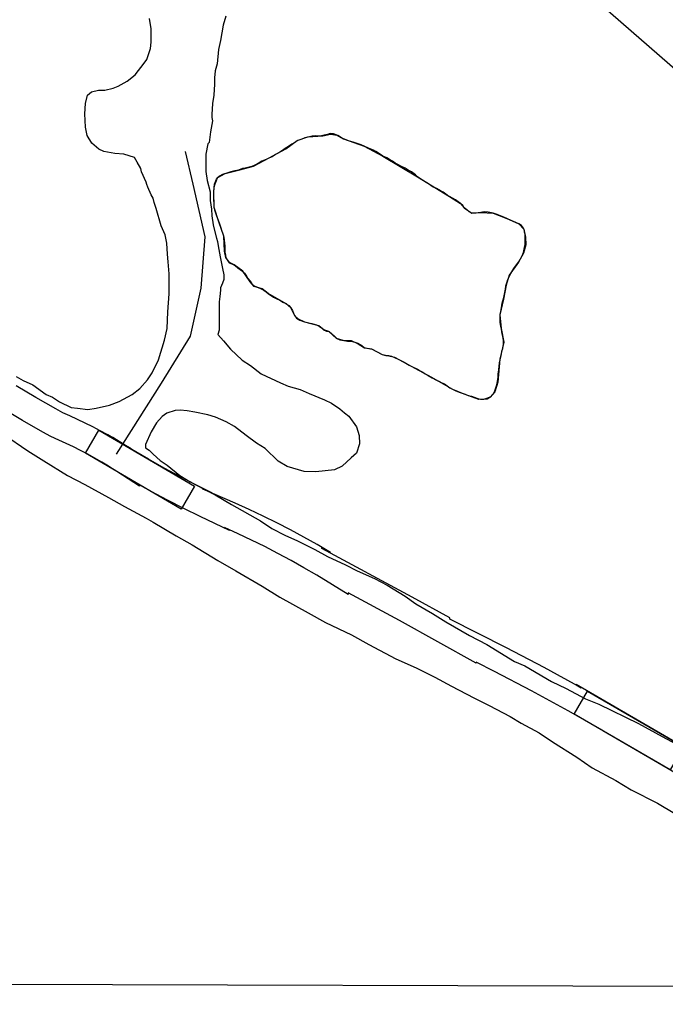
# Model space of a CAD drawing. Extents: x 3172231 to 3210228, y 940198 to 965780.
# Drawn here: x 3200194 to 3200922, y 945652 to 946759 of the extents above; entities that cross this region are included whole.
import ezdxf

# ---------------------------------------------------------------- set-up
doc = ezdxf.new("R2010")
doc.units = 0
for name, color, linetype in [('V-GRID-FRAM', 7, 'Continuous'), ('V-ROAD-CNTR', 7, 'Continuous'), ('V-SITE-VEGE', 7, 'Continuous'), ('V-TOPO-SHOR', 7, 'Continuous'), ('V-WETL-SWMP', 7, 'Continuous')]:
    doc.layers.add(name, color=color, linetype=linetype)

msp = doc.modelspace()

# ---------------------------------------------------------------- linework, layer by layer
at = {"layer": 'V-GRID-FRAM'}
msp.add_lwpolyline([(3176539.592, 963919.479), (3207827.662, 963842.116), (3207790.623, 945652.442), (3176486.679, 945729.845), (3176539.592, 963919.479)], dxfattribs=at)
at = {"layer": 'V-ROAD-CNTR'}
for points in [[(3200302.804, 946269.139), (3200353.474, 946349.425), (3200386.112, 946402.382), (3200398.222, 946456.246), (3200402.643, 946514.405), (3200389.102, 946573.465), (3200380.638, 946610.27)], [(3200964.749, 945926.057), (3200821.044, 946009.506), (3200821.044, 946009.136), (3200826.615, 946005.993), (3200784.843, 946028.894), (3200742.645, 946051.08), (3200678.435, 946083.427), (3200678.435, 946084.586), (3200636.295, 946108.032), (3200534.109, 946162.973), (3200534.109, 946164.523), (3200543.927, 946158.567), (3200529.046, 946167.266), (3200514.007, 946175.706), (3200498.825, 946183.885), (3200483.499, 946191.798), (3200468.04, 946199.441), (3200452.45, 946206.812), (3200436.732, 946213.912), (3200400.079, 946229.703), (3200400.079, 946230.691), (3200410.267, 946225.827), (3200392.133, 946234.796), (3200374.179, 946244.063), (3200356.386, 946253.642), (3200338.761, 946263.524), (3200298.638, 946286.941), (3200298.638, 946288.289), (3200319.172, 946275.093), (3200311.13, 946280.124), (3200309.338, 946281.217), (3200301.168, 946286.092), (3200292.864, 946290.853), (3200284.478, 946295.468), (3200276.012, 946299.937), (3200267.468, 946304.256), (3200258.854, 946308.424), (3200250.169, 946312.444), (3200242.155, 946315.981), (3200234.427, 946320.271), (3200211.947, 946333.103), (3200189.73, 946346.301)], [(3200949.813, 945900.039), (3200851.044, 945957.394), (3200851.044, 945957.764), (3200812.033, 945979.775), (3200770.651, 946002.462), (3200728.915, 946024.406), (3200708.435, 946034.723), (3200708.435, 946033.564), (3200621.899, 946081.712), (3200564.109, 946112.783), (3200564.109, 946111.233), (3200528.575, 946132.791), (3200514.134, 946141.234), (3200499.551, 946149.418), (3200484.827, 946157.349), (3200469.969, 946165.022), (3200454.98, 946172.431), (3200439.862, 946179.58), (3200424.622, 946186.464), (3200430.079, 946184.113), (3200430.079, 946183.125), (3200397.155, 946198.843), (3200378.601, 946208.02), (3200360.187, 946217.525), (3200341.938, 946227.348), (3200323.863, 946237.484), (3200328.638, 946234.697), (3200328.638, 946233.349), (3200303.106, 946249.757), (3200295.362, 946254.602), (3200293.84, 946255.531), (3200286.02, 946260.196), (3200278.17, 946264.697), (3200270.242, 946269.06), (3200262.242, 946273.283), (3200254.168, 946277.364), (3200246.02, 946281.306), (3200237.809, 946285.106), (3200228.789, 946289.089), (3200219.711, 946294.129), (3200196.849, 946307.177), (3200174.182, 946320.643)]]:
    msp.add_lwpolyline(points, dxfattribs=at)
for points in [[(3200375.564, 946207.31), (3200267.605, 946270.317), (3200282.727, 946296.227), (3200390.686, 946233.22)], [(3200926.868, 945913.363), (3200818.772, 945976.134), (3200833.837, 946002.077), (3200941.933, 945939.306)]]:
    msp.add_lwpolyline(points, close=True, dxfattribs=at)
at = {"layer": 'V-SITE-VEGE'}
for p, q in [((3200342.017, 946748.845), (3200339.905, 946760.431)), ((3200426.001, 946762.884), (3200423.054, 946752.771)), ((3200341.937, 946733.655), (3200342.017, 946748.845)), ((3200423.054, 946752.771), (3200420.072, 946735.427)), ((3200420.072, 946735.427), (3200417.852, 946725.31)), ((3200336.774, 946714.15), (3200341.177, 946726.426)), ((3200341.177, 946726.426), (3200341.937, 946733.655)), ((3200417.852, 946725.31), (3200416.325, 946709.403)), ((3200333.86, 946709.825), (3200336.774, 946714.15)), ((3200323.669, 946696.855), (3200333.86, 946709.825)), ((3200414.115, 946701.457), (3200413.349, 946693.504)), ((3200416.325, 946709.403), (3200414.115, 946701.457)), ((3200314.949, 946689.666), (3200323.669, 946696.855)), ((3200413.349, 946693.504), (3200413.312, 946686.271)), ((3200274.378, 946677.575), (3200282.344, 946679.705)), ((3200282.344, 946679.705), (3200289.58, 946679.668)), ((3200289.58, 946679.668), (3200298.995, 946681.79)), ((3200298.995, 946681.79), (3200304.793, 946683.928)), ((3200304.793, 946683.928), (3200314.949, 946689.666)), ((3200413.312, 946686.271), (3200412.526, 946673.977)), ((3200267.8, 946664.589), (3200270.017, 946673.981)), ((3200270.017, 946673.981), (3200274.378, 946677.575)), ((3200412.526, 946673.977), (3200411.03, 946664.58)), ((3200267.017, 946653.017), (3200267.8, 946664.589)), ((3200411.03, 946664.58), (3200410.244, 946652.286)), ((3200267.666, 946637.823), (3200267.017, 946653.017)), ((3200410.244, 946652.286), (3200410.228, 946648.67)), ((3200410.228, 946648.67), (3200410.93, 946645.049)), ((3200269.786, 946628.409), (3200267.666, 946637.823)), ((3200410.93, 946645.049), (3200408.7, 946632.763)), ((3200274.806, 946619.703), (3200269.786, 946628.409)), ((3200408.7, 946632.763), (3200407.188, 946620.473)), ((3200282.729, 946613.151), (3200274.806, 946619.703)), ((3200288.501, 946610.229), (3200282.729, 946613.151)), ((3200405.732, 946619.035), (3200403.506, 946607.472)), ((3200407.188, 946620.473), (3200405.732, 946619.035)), ((3200300.787, 946607.994), (3200288.501, 946610.229)), ((3200310.912, 946607.22), (3200300.787, 946607.994)), ((3200323.19, 946603.54), (3200310.912, 946607.22)), ((3200326.057, 946598.465), (3200323.19, 946603.54)), ((3200403.506, 946607.472), (3200403.406, 946587.94)), ((3200330.362, 946591.207), (3200326.057, 946598.465)), ((3200331.066, 946587.586), (3200330.362, 946591.207)), ((3200336.07, 946575.986), (3200331.066, 946587.586)), ((3200403.406, 946587.94), (3200404.8, 946577.805)), ((3200336.778, 946573.088), (3200336.07, 946575.986)), ((3200338.212, 946570.188), (3200336.778, 946573.088)), ((3200341.784, 946561.488), (3200338.212, 946570.188)), ((3200404.8, 946577.805), (3200408.352, 946564.765)), ((3200343.936, 946557.861), (3200341.784, 946561.488)), ((3200345.355, 946552.79), (3200343.936, 946557.861)), ((3200408.352, 946564.765), (3200408.305, 946555.363)), ((3200347.493, 946546.27), (3200345.355, 946552.79)), ((3200408.305, 946555.363), (3200409.701, 946545.227)), ((3200353.181, 946526.707), (3200347.493, 946546.27)), ((3200409.701, 946545.227), (3200410.387, 946537.992)), ((3200410.387, 946537.992), (3200411.78, 946527.856)), ((3200357.467, 946516.559), (3200353.181, 946526.707)), ((3200411.78, 946527.856), (3200412.485, 946524.235)), ((3200412.485, 946524.235), (3200415.319, 946512.648)), ((3200359.591, 946507.145), (3200357.467, 946516.559)), ((3200360.25, 946494.842), (3200359.591, 946507.145)), ((3200415.319, 946512.648), (3200416.749, 946509.023)), ((3200416.749, 946509.023), (3200417.445, 946503.956)), ((3200417.445, 946503.956), (3200419.552, 946491.647)), ((3200360.93, 946486.161), (3200360.25, 946494.842)), ((3200419.552, 946491.647), (3200422.381, 946478.612)), ((3200362.307, 946472.408), (3200360.93, 946486.161)), ((3200362.192, 946449.983), (3200362.307, 946472.408)), ((3200422.381, 946478.612), (3200423.79, 946471.37)), ((3200423.79, 946471.37), (3200423.765, 946466.307)), ((3200422.294, 946461.976), (3200420.099, 946456.921)), ((3200423.765, 946466.307), (3200422.294, 946461.976)), ((3200360.641, 946429.736), (3200362.192, 946449.983)), ((3200419.325, 946446.798), (3200418.571, 946441.015)), ((3200420.085, 946454.028), (3200419.325, 946446.798)), ((3200420.099, 946456.921), (3200420.085, 946454.028)), ((3200418.571, 946441.015), (3200418.409, 946409.187)), ((3200359.822, 946410.932), (3200360.641, 946429.736)), ((3200356.863, 946397.927), (3200359.822, 946410.932)), ((3200418.409, 946409.187), (3200416.937, 946404.13)), ((3200416.937, 946404.13), (3200423.409, 946396.864)), ((3200350.24, 946375.536), (3200356.863, 946397.927)), ((3200423.409, 946396.864), (3200431.318, 946387.418)), ((3200431.318, 946387.418), (3200444.276, 946375.055)), ((3200342.93, 946361.106), (3200350.24, 946375.536)), ((3200444.276, 946375.055), (3200453.651, 946369.22)), ((3200337.827, 946353.174), (3200342.93, 946361.106)), ((3200453.651, 946369.22), (3200465.901, 946359.754)), ((3200465.901, 946359.754), (3200487.55, 946349.516)), ((3200189.552, 946356.823), (3200197.486, 946352.443)), ((3200197.486, 946352.443), (3200208.309, 946347.325)), ((3200208.309, 946347.325), (3200223.446, 946336.397)), ((3200329.094, 946343.09), (3200337.827, 946353.174)), ((3200487.55, 946349.516), (3200496.211, 946345.852)), ((3200223.446, 946336.397), (3200230.665, 946333.466)), ((3200305.874, 946328.741), (3200320.382, 946336.624)), ((3200320.382, 946336.624), (3200329.094, 946343.09)), ((3200496.211, 946345.852), (3200509.937, 946342.168)), ((3200509.937, 946342.168), (3200520.041, 946337.777)), ((3200520.041, 946337.777), (3200537.365, 946330.453)), ((3200230.665, 946333.466), (3200238.595, 946328.36)), ((3200238.595, 946328.36), (3200251.583, 946321.784)), ((3200294.999, 946324.457), (3200305.874, 946328.741)), ((3200537.365, 946330.453), (3200545.304, 946326.796)), ((3200545.304, 946326.796), (3200554.675, 946320.236)), ((3200251.583, 946321.784), (3200258.813, 946321.024)), ((3200258.813, 946321.024), (3200270.38, 946319.517)), ((3200270.38, 946319.517), (3200279.791, 946320.918)), ((3200279.791, 946320.918), (3200294.999, 946324.457)), ((3200359.337, 946315.448), (3200354.254, 946311.855)), ((3200368.754, 946318.292), (3200359.337, 946315.448)), ((3200374.545, 946318.987), (3200368.754, 946318.292)), ((3200382.498, 946318.223), (3200374.545, 946318.987)), ((3200391.171, 946316.732), (3200382.498, 946318.223)), ((3200405.624, 946313.764), (3200391.171, 946316.732)), ((3200554.675, 946320.236), (3200559.715, 946315.872)), ((3200559.715, 946315.872), (3200564.762, 946312.228)), ((3200347.706, 946304.657), (3200341.867, 946294.558)), ((3200354.254, 946311.855), (3200347.706, 946304.657)), ((3200414.291, 946310.827), (3200405.624, 946313.764)), ((3200426.56, 946305.699), (3200414.291, 946310.827)), ((3200435.938, 946300.589), (3200426.56, 946305.699)), ((3200564.762, 946312.228), (3200573.38, 946299.887)), ((3200175.474, 946291.787), (3200202.864, 946272.843)), ((3200341.867, 946294.558), (3200335.283, 946280.124)), ((3200448.908, 946290.394), (3200435.938, 946300.589)), ((3200573.38, 946299.887), (3200576.224, 946290.468)), ((3200460.438, 946281.656), (3200448.908, 946290.394)), ((3200470.533, 946275.817), (3200460.438, 946281.656)), ((3200576.9, 946281.062), (3200573.228, 946270.23)), ((3200576.224, 946290.468), (3200576.9, 946281.062)), ((3200202.864, 946272.843), (3200220.894, 946261.901)), ((3200335.283, 946280.124), (3200335.265, 946276.507)), ((3200335.265, 946276.507), (3200339.59, 946273.593)), ((3200339.59, 946273.593), (3200343.909, 946269.228)), ((3200484.928, 946261.276), (3200470.533, 946275.817)), ((3200573.228, 946270.23), (3200567.416, 946265.196)), ((3200220.894, 946261.901), (3200247.576, 946245.125)), ((3200343.909, 946269.228), (3200351.829, 946261.956)), ((3200351.829, 946261.956), (3200359.761, 946256.85)), ((3200495.025, 946255.439), (3200484.928, 946261.276)), ((3200567.416, 946265.196), (3200557.239, 946255.843)), ((3200359.761, 946256.85), (3200374.169, 946245.203)), ((3200514.528, 946249.549), (3200495.025, 946255.439)), ((3200527.549, 946249.484), (3200514.528, 946249.549)), ((3200548.537, 946251.548), (3200527.549, 946249.484)), ((3200557.239, 946255.843), (3200548.537, 946251.548)), ((3200247.576, 946245.125), (3200267.054, 946234.9)), ((3200374.169, 946245.203), (3200385.705, 946237.91)), ((3200385.705, 946237.91), (3200401.579, 946229.872)), ((3200267.054, 946234.9), (3200293.746, 946220.296)), ((3200401.579, 946229.872), (3200413.842, 946223.3)), ((3200293.746, 946220.296), (3200311.778, 946210.076)), ((3200413.842, 946223.3), (3200432.596, 946212.351)), ((3200311.778, 946210.076), (3200336.305, 946196.928)), ((3200432.596, 946212.351), (3200465.055, 946194.102)), ((3200336.305, 946196.928), (3200344.241, 946192.547)), ((3200344.241, 946192.547), (3200370.206, 946177.224)), ((3200465.055, 946194.102), (3200478.031, 946185.355)), ((3200478.031, 946185.355), (3200492.461, 946178.047)), ((3200370.206, 946177.224), (3200388.236, 946167.005)), ((3200492.461, 946178.047), (3200506.895, 946171.461)), ((3200506.895, 946171.461), (3200526.38, 946161.96)), ((3200388.236, 946167.005), (3200417.082, 946149.496)), ((3200526.38, 946161.96), (3200540.804, 946153.93)), ((3200417.082, 946149.496), (3200437.28, 946137.821)), ((3200540.804, 946153.93), (3200561.012, 946144.421)), ((3200437.28, 946137.821), (3200466.849, 946120.306)), ((3200561.012, 946144.421), (3200573.998, 946137.845)), ((3200573.998, 946137.845), (3200593.487, 946129.065)), ((3200593.487, 946129.065), (3200607.919, 946121.758)), ((3200466.849, 946120.306), (3200487.04, 946107.907)), ((3200607.919, 946121.758), (3200628.108, 946109.357)), ((3200487.04, 946107.907), (3200518.78, 946090.383)), ((3200628.108, 946109.357), (3200640.363, 946100.615)), ((3200640.363, 946100.615), (3200659.113, 946089.668)), ((3200518.78, 946090.383), (3200538.254, 946079.432)), ((3200659.113, 946089.668), (3200674.256, 946080.186)), ((3200538.254, 946079.432), (3200567.844, 946065.538)), ((3200674.256, 946080.186), (3200700.943, 946064.858)), ((3200567.844, 946065.538), (3200587.318, 946054.588)), ((3200700.943, 946064.858), (3200720.422, 946054.633)), ((3200587.318, 946054.588), (3200617.618, 946038.517)), ((3200720.422, 946054.633), (3200751.431, 946035.664)), ((3200617.618, 946038.517), (3200640.716, 946028.273)), ((3200640.716, 946028.273), (3200661.64, 946018.039)), ((3200751.431, 946035.664), (3200762.979, 946030.542)), ((3200762.979, 946030.542), (3200793.271, 946013.028)), ((3200661.64, 946018.039), (3200680.398, 946007.816)), ((3200680.398, 946007.816), (3200705.65, 945994.665)), ((3200793.271, 946013.028), (3200809.868, 946004.985)), ((3200809.868, 946004.985), (3200831.514, 945993.299)), ((3200705.65, 945994.665), (3200722.963, 945985.898)), ((3200831.514, 945993.299), (3200846.673, 945987.436)), ((3200722.963, 945985.898), (3200746.773, 945973.479)), ((3200846.673, 945987.436), (3200891.411, 945965.506)), ((3200746.773, 945973.479), (3200759.035, 945966.182)), ((3200759.035, 945966.182), (3200779.232, 945955.227)), ((3200891.411, 945965.506), (3200918.101, 945950.902)), ((3200779.232, 945955.227), (3200794.371, 945945.024)), ((3200918.101, 945950.902), (3200933.252, 945942.867)), ((3200794.371, 945945.024), (3200821.771, 945927.522)), ((3200821.771, 945927.522), (3200839.073, 945915.858)), ((3200839.073, 945915.858), (3200865.764, 945901.254)), ((3200865.764, 945901.254), (3200883.074, 945891.039)), ((3200883.074, 945891.039), (3200912.655, 945875.697)), ((3200912.655, 945875.697), (3200932.126, 945864.023)), ((3201333.706, 945668.408), (3199939.945, 945671.854))]:
    msp.add_line(p, q, dxfattribs=at)
msp.add_lwpolyline([(3200416.886, 946581.259), (3200425.37, 946585.429), (3200441.959, 946589.896), (3200457.136, 946594.021), (3200474.816, 946603.413), (3200493.557, 946613.502), (3200506.304, 946622.928), (3200518.311, 946627.074), (3200535.228, 946628.016), (3200544.05, 946630.069), (3200551.441, 946628.962), (3200558.777, 946624.718), (3200582.129, 946616.391), (3200603.203, 946605.268), (3200642.307, 946582.003), (3200678.366, 946559.749), (3200690.556, 946551.91), (3200694.877, 946546.843), (3200703.512, 946541.025), (3200713.403, 946541.805), (3200727.356, 946540.816), (3200742.839, 946534.756), (3200756.547, 946528.948), (3200762.104, 946522.892), (3200763.804, 946513.721), (3200764.098, 946505.263), (3200761.568, 946495.768), (3200755.861, 946485.59), (3200745.544, 946470.863), (3200741.944, 946459.614), (3200739.018, 946443.78), (3200735.023, 946426.191), (3200736.329, 946411.033), (3200739.394, 946395.511), (3200735.035, 946376.163), (3200732.746, 946350.46), (3200729.501, 946339.561), (3200724.176, 946333.608), (3200717.818, 946331.185), (3200711.474, 946330.876), (3200694.605, 946336.98), (3200681.956, 946341.998), (3200658.443, 946355.546), (3200616.674, 946378.378), (3200602.601, 946381.293), (3200590.667, 946387.715), (3200582.219, 946388.83), (3200574.149, 946393.817), (3200567.83, 946397.031), (3200558.32, 946397.448), (3200550.937, 946399.612), (3200542.182, 946407.422), (3200536.56, 946409.575), (3200530.952, 946413.84), (3200515.127, 946418.176), (3200508.103, 946421.394), (3200503.902, 946425.298), (3200499.382, 946434.137), (3200494.129, 946438.753), (3200473.775, 946450.518), (3200467.115, 946455.495), (3200457.974, 946458.376), (3200453.428, 946463.339), (3200445.055, 946475.375), (3200435.238, 946482.488), (3200429.973, 946485.342), (3200426.136, 946491.005), (3200424.423, 946498.063), (3200423.833, 946514.978), (3200418.307, 946531.222), (3200412.781, 946547.466), (3200412.548, 946565.083), (3200413.31, 946573.533), (3200415.463, 946579.155), (3200416.886, 946581.259)], dxfattribs=at)
at = {"layer": 'V-TOPO-SHOR'}
for points in [[(3200547.354, 946630.276), (3200543.8, 946630.778), (3200540.505, 946629.758), (3200536.956, 946628.736), (3200533.913, 946628.224), (3200530.869, 946627.71), (3200526.81, 946627.956), (3200523.515, 946627.696), (3200518.698, 946626.42), (3200515.147, 946625.906), (3200511.6, 946624.378), (3200507.291, 946622.848), (3200503.743, 946620.559), (3200500.448, 946618.777), (3200497.917, 946616.743), (3200492.848, 946613.944), (3200489.809, 946611.654), (3200486.768, 946609.62), (3200482.207, 946607.077), (3200478.154, 946604.531), (3200475.112, 946603.257), (3200471.563, 946601.475), (3200466.748, 946599.692), (3200463.707, 946597.658), (3200458.132, 946594.602), (3200455.345, 946593.328), (3200447.993, 946591.795), (3200444.949, 946591.28), (3200440.133, 946589.497), (3200436.078, 946588.475), (3200431.513, 946587.451), (3200428.217, 946586.431), (3200422.135, 946584.391), (3200418.84, 946582.609), (3200416.306, 946580.322), (3200415.045, 946577.528), (3200413.529, 946573.467), (3200412.521, 946569.916), (3200412.278, 946565.095), (3200412.03, 946561.797), (3200412.29, 946558.246), (3200412.294, 946555.203), (3200412.554, 946552.16), (3200412.56, 946548.1), (3200413.328, 946544.551), (3200414.35, 946541.254), (3200415.624, 946537.961), (3200417.408, 946533.144), (3200418.684, 946529.849), (3200420.214, 946524.526), (3200421.49, 946520.723), (3200422.763, 946517.682), (3200423.785, 946513.878), (3200424.297, 946510.581), (3200424.558, 946507.032), (3200424.818, 946503.989), (3200425.078, 946500.437), (3200424.832, 946496.886), (3200425.598, 946493.591), (3200425.858, 946490.546), (3200429.671, 946484.973)], [(3200736.777, 946382.301), (3200737.281, 946385.346), (3200738.289, 946388.391), (3200739.04, 946393.212), (3200739.032, 946397.523), (3200738.264, 946401.834), (3200737.752, 946404.878), (3200736.728, 946410.202), (3200736.214, 946413.5), (3200735.446, 946417.811), (3200735.438, 946421.868), (3200735.174, 946426.941), (3200735.929, 946430.238), (3200736.683, 946434.299), (3200737.185, 946437.345), (3200737.938, 946440.896), (3200738.946, 946444.195), (3200739.956, 946447.748), (3200740.709, 946451.556), (3200741.209, 946455.107), (3200741.711, 946458.912), (3200742.718, 946462.465), (3200743.98, 946466.273), (3200745.749, 946469.828), (3200747.265, 946472.873), (3200749.037, 946475.413), (3200750.806, 946478.46), (3200752.577, 946481), (3200754.855, 946484.047), (3200757.13, 946487.351), (3200758.648, 946490.142), (3200760.165, 946492.936), (3200761.679, 946496.743), (3200762.684, 946502.326), (3200763.692, 946505.625), (3200763.686, 946508.922), (3200763.68, 946512.22), (3200763.418, 946517.292), (3200762.906, 946519.574), (3200762.65, 946520.842), (3200761.63, 946523.885), (3200759.34, 946526.922), (3200756.547, 946528.948), (3200752.993, 946530.463), (3200747.916, 946532.736), (3200742.839, 946534.756), (3200739.54, 946536.525), (3200735.731, 946538.041), (3200731.923, 946539.556), (3200727.356, 946540.816), (3200721.774, 946542.073), (3200717.46, 946542.573), (3200713.403, 946541.805), (3200710.36, 946541.293), (3200706.557, 946540.777), (3200703.512, 946541.025), (3200700.464, 946542.542), (3200697.925, 946544.566), (3200694.877, 946546.843), (3200693.097, 946549.376), (3200690.556, 946551.91), (3200688.016, 946553.679), (3200684.969, 946555.957), (3200681.668, 946557.726), (3200678.366, 946559.749), (3200675.573, 946561.265), (3200671.002, 946564.554), (3200667.954, 946566.072), (3200663.385, 946568.601), (3200659.83, 946570.368), (3200657.29, 946572.14), (3200654.497, 946573.909), (3200650.687, 946576.187), (3200647.896, 946577.956), (3200645.354, 946579.728), (3200642.307, 946582.003), (3200639.765, 946584.282), (3200635.194, 946587.318), (3200631.639, 946589.341), (3200628.086, 946591.616), (3200624.022, 946593.386), (3200619.959, 946595.913), (3200616.914, 946597.431), (3200614.12, 946599.454), (3200610.565, 946601.477), (3200607.518, 946603.247), (3200603.203, 946605.268), (3200599.393, 946607.798), (3200595.33, 946610.327), (3200592.537, 946611.844), (3200587.713, 946613.864), (3200582.129, 946616.391), (3200578.575, 946617.907), (3200574.006, 946619.42), (3200569.437, 946620.933), (3200565.378, 946622.193), (3200561.823, 946623.455), (3200558.777, 946624.718), (3200555.478, 946626.488), (3200552.431, 946628.257), (3200547.354, 946630.276)], [(3200429.671, 946484.973), (3200432.973, 946483.711), (3200436.78, 946481.69), (3200439.576, 946479.411), (3200443.639, 946476.375), (3200446.942, 946473.336), (3200449.232, 946469.789), (3200451.012, 946467.258), (3200453.299, 946464.216), (3200455.335, 946461.177), (3200458.128, 946458.9), (3200462.443, 946457.132), (3200465.999, 946455.617), (3200469.044, 946454.099), (3200471.584, 946452.33), (3200473.871, 946450.304), (3200476.411, 946448.533), (3200479.712, 946446.255), (3200483.519, 946444.488), (3200486.821, 946442.719), (3200490.122, 946440.695), (3200493.678, 946438.926), (3200496.979, 946436.648), (3200499.264, 946434.371), (3200501.3, 946431.078), (3200502.32, 946428.034), (3200503.848, 946424.993), (3200505.882, 946422.462), (3200509.437, 946420.438), (3200513.498, 946418.925), (3200516.543, 946418.169), (3200519.589, 946417.413), (3200522.888, 946416.406), (3200528.217, 946414.892), (3200531.264, 946413.377), (3200533.804, 946411.605), (3200536.092, 946409.328), (3200539.391, 946407.81), (3200542.688, 946407.563), (3200545.484, 946405.031), (3200548.277, 946402.754), (3200551.327, 946399.717), (3200554.374, 946398.199), (3200559.195, 946397.194), (3200563.254, 946396.694), (3200567.313, 946396.702), (3200571.375, 946395.44), (3200574.928, 946394.179), (3200579.245, 946391.65), (3200582.038, 946389.372), (3200585.338, 946388.619), (3200591.173, 946387.613), (3200594.474, 946385.844), (3200598.281, 946383.822), (3200602.344, 946381.547), (3200606.406, 946380.539), (3200609.703, 946380.545), (3200613, 946379.792), (3200616.302, 946378.274), (3200620.363, 946376.253), (3200623.918, 946374.483), (3200626.963, 946372.968), (3200632.804, 946369.681), (3200636.36, 946367.657), (3200642.198, 946364.878), (3200644.992, 946363.363), (3200648.037, 946361.845), (3200650.833, 946359.822), (3200654.132, 946358.052), (3200658.703, 946355.271), (3200662.767, 946352.996), (3200666.828, 946351.226), (3200669.619, 946349.711), (3200672.667, 946348.447), (3200675.46, 946346.17), (3200678.507, 946344.146), (3200682.317, 946342.125), (3200685.364, 946340.607), (3200689.171, 946339.094), (3200692.471, 946338.084), (3200696.024, 946336.823), (3200699.323, 946335.559), (3200703.131, 946334.805), (3200705.922, 946333.544), (3200710.237, 946332.028), (3200713.283, 946331.275), (3200717.088, 946331.281), (3200720.637, 946331.795), (3200724.946, 946334.338), (3200727.729, 946337.388), (3200729.499, 946340.689), (3200731.012, 946345.256), (3200732.02, 946349.064), (3200733.021, 946355.914), (3200733.269, 946359.719), (3200733.767, 946364.286), (3200734.266, 946368.345), (3200734.768, 946372.151), (3200735.522, 946375.704), (3200736.277, 946378.749), (3200736.777, 946382.301)]]:
    msp.add_lwpolyline(points, dxfattribs=at)
at = {"layer": 'V-WETL-SWMP'}
msp.add_line((3200979.13, 946662.018), (3200683.419, 946920.871), dxfattribs=at)

doc.saveas('drawing.dxf')
